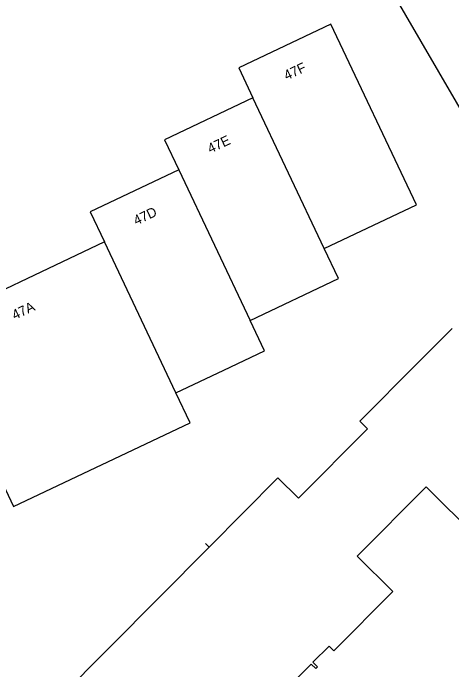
# Model space of a CAD drawing. Extents: x 155018 to 156648, y 383980 to 385733.
# Drawn here: x 155567.3 to 155612.1, y 385544.9 to 385612 of the extents above; entities that cross this region are included whole.
import ezdxf

# ---------------------------------------------------------------- set-up
doc = ezdxf.new("R2010")
doc.units = 0
for name, color, linetype in [('IMGEO_Berm_groen', 7, 'Continuous'), ('IMGEO_Hek', 7, 'Continuous'), ('IMGEO_Pand', 7, 'Continuous'), ('IMGEO_Pand_nummerreeks', 7, 'Continuous')]:
    doc.layers.add(name, color=color, linetype=linetype)

msp = doc.modelspace()

# ---------------------------------------------------------------- linework, layer by layer
at = {"layer": 'IMGEO_Berm_groen'}
msp.add_lwpolyline([(155600.377, 385623.79), (155615.906, 385597.116)], dxfattribs=at)
at = {"layer": 'IMGEO_Hek'}
msp.add_lwpolyline([(155586.911, 385557.821), (155587.278, 385557.455)], dxfattribs=at)
at = {"layer": 'IMGEO_Pand'}
for points in [[(155599.055, 385587.962), (155608.464, 385592.422), (155599.716, 385610.878), (155590.308, 385606.419), (155591.766, 385603.343)], [(155591.766, 385603.343), (155582.73, 385599.06), (155584.184, 385595.992)], [(155599.055, 385587.962), (155591.766, 385603.343)], [(155584.184, 385595.992), (155575.138, 385591.704), (155576.595, 385588.63)], [(155584.184, 385595.992), (155591.479, 385580.598)], [(155576.595, 385588.63), (155558.539, 385580.072), (155560.68, 385575.554), (155567.293, 385561.599), (155585.349, 385570.157), (155583.893, 385573.229)], [(155583.893, 385573.229), (155576.595, 385588.63)], [(155591.479, 385580.598), (155600.515, 385584.881), (155599.055, 385587.962)], [(155583.893, 385573.229), (155588.778, 385575.545), (155592.939, 385577.517), (155591.479, 385580.598)], [(155612.121, 385579.791), (155608.593, 385576.249), (155602.692, 385570.327), (155603.472, 385569.551), (155596.404, 385562.448), (155594.313, 385564.529), (155587.278, 385557.455), (155571.951, 385542.043)], [(155594.37, 385542.149), (155597.72, 385545.519), (155598.182, 385545.059), (155598.35, 385545.234), (155597.891, 385545.69), (155599.535, 385547.344), (155600.029, 385546.877), (155606.05, 385552.928), (155602.426, 385556.534), (155609.467, 385563.61), (155629.991, 385543.228)]]:
    msp.add_lwpolyline(points, dxfattribs=at)

# ---------------------------------------------------------------- texts
at = {"layer": 'IMGEO_Pand_nummerreeks'}
for s, p in [('47F', (155595.211, 385605.113)), ('47E', (155587.407, 385597.647)), ('47D', (155579.84, 385590.304)), ('47A', (155567.425, 385580.654))]:
    msp.add_text(s, height=1, rotation=25.35911, dxfattribs=at).set_placement(p)

doc.saveas('drawing.dxf')
